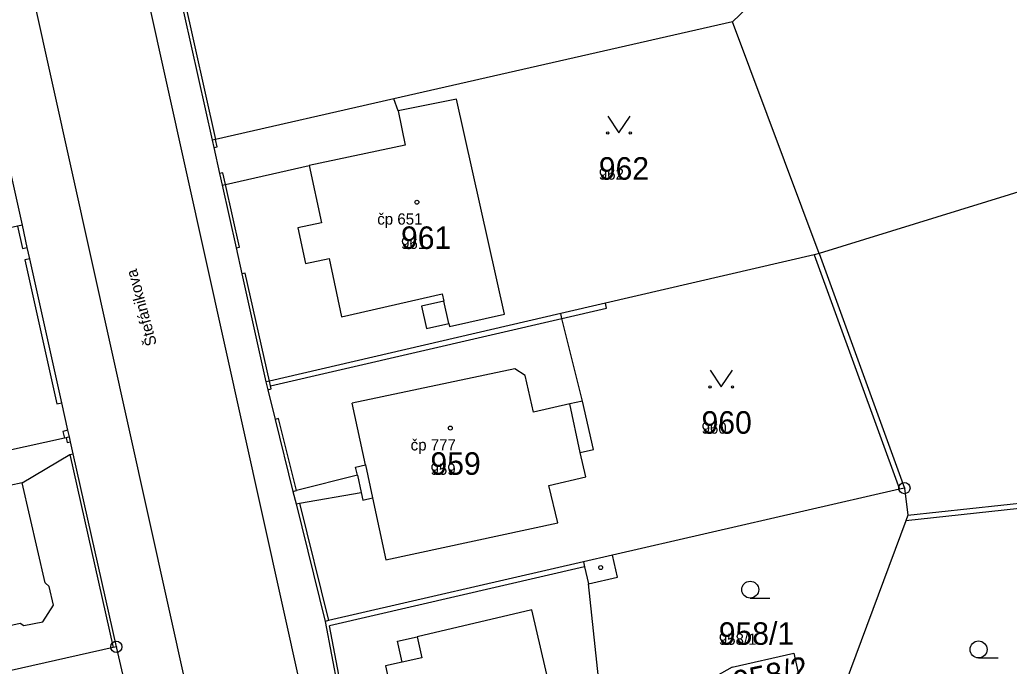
# Model space of a CAD drawing. Extents: x -763628 to -761565, y -976033 to -973833.
# Drawn here: x -762312.8 to -762224.8, y -974899.1 to -974841.7 of the extents above; entities that cross this region are included whole.
import ezdxf

# ---------------------------------------------------------------- set-up
doc = ezdxf.new("R2010")
doc.units = 0
for name, color, linetype in [('KN_cisla parcel 1000', 7, 'Continuous'), ('KN_cisla parcel 500', 7, 'Continuous'), ('KN_cisla popisna 500', 7, 'Continuous'), ('KN_hranice parcel', 7, 'Continuous'), ('KN_popisy', 7, 'Continuous'), ('KN_vnitrni kresba parcel', 7, 'Continuous'), ('KN_znacky bodu BP', 7, 'Continuous'), ('KN_znacky budov', 7, 'Continuous'), ('KN_znacky kultur', 7, 'Continuous')]:
    doc.layers.add(name, color=color, linetype=linetype)

msp = doc.modelspace()

# ---------------------------------------------------------------- linework, layer by layer
at = {"layer": 'KN_hranice parcel'}
for p, q in [((-762312.53, -974859.98), (-762318.65, -974832.44)), ((-762249.42, -974841.93), (-762279.53, -974848.76)), ((-762241.72, -974862.51), (-762249.42, -974841.93)), ((-762216.42, -974854.68), (-762241.72, -974862.51)), ((-762241.72, -974862.51), (-762234.14, -974883.33)), ((-762304.18, -974897.43), (-762308.01, -974880.29)), ((-762234.14, -974883.33), (-762233.85, -974885.75)), ((-762288.19, -974884.74), (-762285.61, -974895.17)), ((-762233.85, -974885.75), (-762221.29, -974884.39)), ((-762303.49, -974900.35), (-762304.18, -974897.43))]:
    msp.add_line(p, q, dxfattribs=at)
for points in [[(-762249.42, -974841.93), (-762245.55, -974838.2), (-762248.98, -974828.77), (-762255.56, -974810.69), (-762255.66, -974810.42)], [(-762300.64, -974829), (-762300.64, -974830.15), (-762295.67, -974852.43)], [(-762279.53, -974848.76), (-762295.38, -974852.36), (-762295.67, -974852.43)], [(-762294.78, -974856.43), (-762294.48, -974856.37), (-762287.03, -974854.69), (-762285.96, -974859.76), (-762288.05, -974860.21), (-762287.37, -974863.39), (-762285.28, -974862.95), (-762284.18, -974868.12), (-762275.22, -974866.09), (-762275.07, -974866.74), (-762277.05, -974867.18), (-762276.61, -974869.16), (-762274.63, -974868.72), (-762274.57, -974868.99), (-762269.68, -974867.89), (-762273.96, -974848.8), (-762279.12, -974849.81), (-762279.53, -974848.76)], [(-762295.67, -974852.43), (-762295.52, -974853.09), (-762295.01, -974855.39), (-762294.78, -974856.43)], [(-762294.78, -974856.43), (-762293.54, -974862), (-762293.02, -974864.3), (-762290.88, -974873.9)], [(-762312.53, -974859.98), (-762312.82, -974860.04), (-762312.97, -974860.08), (-762334.29, -974864.85)], [(-762308.35, -974878.79), (-762308.48, -974878.19), (-762309.02, -974875.75), (-762311.87, -974862.96), (-762312.09, -974861.95), (-762312.53, -974859.98)], [(-762241.72, -974862.51), (-762242.17, -974862.61), (-762260.7, -974866.91), (-762264.68, -974867.83)], [(-762264.68, -974867.83), (-762290.58, -974873.83), (-762290.88, -974873.9)], [(-762288.19, -974884.74), (-762287.9, -974884.67), (-762282.43, -974883.71), (-762282.28, -974884.4), (-762281.41, -974884.21), (-762280.23, -974889.69), (-762264.95, -974886.42), (-762265.73, -974883.11), (-762262.47, -974882.34), (-762262.95, -974880.16), (-762261.78, -974879.91), (-762262.75, -974875.6), (-762264.58, -974868.27), (-762264.68, -974867.83)], [(-762290.88, -974873.9), (-762290.71, -974874.59), (-762290.06, -974877.23), (-762288.48, -974883.62), (-762288.19, -974884.74)], [(-762308.35, -974878.79), (-762308.64, -974878.86), (-762308.79, -974878.89), (-762325.08, -974882.48)], [(-762308.01, -974880.29), (-762308.25, -974879.22), (-762308.35, -974878.79)], [(-762325.08, -974882.48), (-762321.59, -974897.31), (-762321.04, -974897.19), (-762312.72, -974895.34), (-762312.4, -974895.54), (-762310.72, -974895.22), (-762309.75, -974893.74), (-762310.14, -974892.07), (-762310.51, -974891.75), (-762312.55, -974882.85), (-762308.31, -974880.36), (-762308.01, -974880.29)], [(-762234.14, -974883.33), (-762234.58, -974883.43), (-762260.09, -974889.3)], [(-762233.85, -974885.75), (-762234.03, -974886.23), (-762240.44, -974903.49)], [(-762260.09, -974889.3), (-762262.66, -974889.89), (-762285.32, -974895.1), (-762285.61, -974895.17)], [(-762249.46, -974899.24), (-762258.84, -974904.5), (-762261.03, -974902.97), (-762262.22, -974891.84), (-762259.64, -974891.25), (-762260.09, -974889.3)], [(-762285.61, -974895.17), (-762282.8, -974909.98), (-762282.35, -974912.35), (-762282.26, -974912.82)], [(-762304.18, -974897.43), (-762304.47, -974897.5), (-762324.99, -974902.1)], [(-762249.46, -974899.24), (-762243.97, -974897.99), (-762243.32, -974900.92)]]:
    msp.add_lwpolyline(points, dxfattribs=at)
at = {"layer": 'KN_vnitrni kresba parcel'}
for p, q in [((-762300.34, -974830.1), (-762295.38, -974852.36)), ((-762313.41, -974831.47), (-762281.05, -974977.29)), ((-762271.5, -974974.39), (-762302.47, -974834.87)), ((-762279.12, -974849.81), (-762278.52, -974852.86)), ((-762295.23, -974853.03), (-762295.38, -974852.36)), ((-762295.52, -974853.09), (-762295.23, -974853.03)), ((-762278.52, -974852.86), (-762287.03, -974854.69)), ((-762294.72, -974855.33), (-762295.01, -974855.39)), ((-762294.48, -974856.37), (-762294.72, -974855.33)), ((-762293.24, -974861.94), (-762294.48, -974856.37)), ((-762312.97, -974860.08), (-762312.53, -974862.05)), ((-762312.53, -974862.05), (-762312.09, -974861.95)), ((-762293.54, -974862), (-762293.24, -974861.94)), ((-762311.87, -974862.96), (-762312.31, -974863.06)), ((-762312.31, -974863.06), (-762309.46, -974875.85)), ((-762242.17, -974862.61), (-762234.58, -974883.43)), ((-762292.73, -974864.24), (-762293.02, -974864.3)), ((-762290.58, -974873.83), (-762292.73, -974864.24)), ((-762274.63, -974868.72), (-762275.07, -974866.74)), ((-762264.58, -974868.27), (-762260.61, -974867.35)), ((-762260.61, -974867.35), (-762260.7, -974866.91)), ((-762290.48, -974874.26), (-762264.58, -974868.27)), ((-762268.76, -974872.74), (-762283.22, -974875.79)), ((-762267.84, -974873.33), (-762268.76, -974872.74)), ((-762267.1, -974876.59), (-762267.84, -974873.33)), ((-762290.71, -974874.59), (-762290.42, -974874.52)), ((-762290.48, -974874.26), (-762290.58, -974873.83)), ((-762290.42, -974874.52), (-762290.48, -974874.26)), ((-762309.46, -974875.85), (-762309.02, -974875.75)), ((-762282.04, -974881.27), (-762283.22, -974875.79)), ((-762263.89, -974875.86), (-762267.1, -974876.59)), ((-762262.75, -974875.6), (-762263.89, -974875.86)), ((-762262.95, -974880.16), (-762263.89, -974875.86)), ((-762289.76, -974877.16), (-762290.06, -974877.23)), ((-762288.18, -974883.55), (-762289.76, -974877.16)), ((-762308.48, -974878.19), (-762308.92, -974878.29)), ((-762308.92, -974878.29), (-762308.79, -974878.89)), ((-762308.64, -974878.86), (-762308.55, -974879.28)), ((-762308.55, -974879.28), (-762308.25, -974879.22)), ((-762308.31, -974880.36), (-762304.47, -974897.5)), ((-762282.92, -974881.46), (-762282.04, -974881.27)), ((-762282.76, -974882.17), (-762282.92, -974881.46)), ((-762282.04, -974881.27), (-762281.41, -974884.21)), ((-762282.76, -974882.17), (-762288.18, -974883.55)), ((-762282.76, -974882.17), (-762282.43, -974883.71)), ((-762312.55, -974882.85), (-762319.63, -974884.42)), ((-762288.48, -974883.62), (-762288.18, -974883.55)), ((-762287.9, -974884.67), (-762285.32, -974895.1)), ((-762221.26, -974884.84), (-762234.03, -974886.23)), ((-762262.56, -974890.33), (-762285.23, -974895.56)), ((-762262.66, -974889.89), (-762262.56, -974890.33)), ((-762262.56, -974890.33), (-762262.22, -974891.84)), ((-762267.25, -974894.14), (-762277.44, -974896.55)), ((-762264.73, -974905.09), (-762267.25, -974894.14)), ((-762282.5, -974909.93), (-762285.23, -974895.56)), ((-762279.19, -974896.93), (-762277.44, -974896.55)), ((-762277.44, -974896.55), (-762277.03, -974898.4)), ((-762278.78, -974898.78), (-762279.19, -974896.93)), ((-762278.78, -974898.78), (-762280.27, -974899.11)), ((-762280.27, -974899.11), (-762279.3, -974903.45)), ((-762277.03, -974898.4), (-762278.78, -974898.78))]:
    msp.add_line(p, q, dxfattribs=at)
at = {"layer": 'KN_znacky bodu BP'}
for centre, radius in [((-762234.14, -974883.33), 0.5), ((-762234.14, -974883.33), 0.0303), ((-762304.18, -974897.43), 0.5), ((-762304.18, -974897.43), 0.0303)]:
    msp.add_circle(centre, radius, dxfattribs=at)
at = {"layer": 'KN_znacky budov'}
for centre in [(-762277.467, -974857.939), (-762274.497, -974877.999), (-762261.137, -974890.389)]:
    msp.add_circle(centre, 0.175, dxfattribs=at)
at = {"layer": 'KN_znacky kultur'}
for p, q in [((-762247.843, -974893.1), (-762246.093, -974893.1)), ((-762227.553, -974898.41), (-762225.803, -974898.41))]:
    msp.add_line(p, q, dxfattribs=at)
for points in [[(-762260.51, -974850.289), (-762259.51, -974851.79), (-762258.51, -974850.289)], [(-762251.42, -974872.849), (-762250.42, -974874.35), (-762249.42, -974872.849)]]:
    msp.add_lwpolyline(points, dxfattribs=at)
for centre, radius in [((-762260.51, -974851.789), 0.1), ((-762258.51, -974851.789), 0.1), ((-762251.42, -974874.349), 0.1), ((-762249.42, -974874.349), 0.1), ((-762247.843, -974892.35), 0.75), ((-762227.553, -974897.66), 0.75)]:
    msp.add_circle(centre, radius, dxfattribs=at)

# ---------------------------------------------------------------- texts
at = {"layer": 'KN_cisla parcel 1000'}
for s, p in [('962', (-762261.3, -974855.94)), ('961', (-762278.88, -974862.09)), ('960', (-762252.17, -974878.5)), ('959', (-762276.26, -974882.15)), ('958/1', (-762250.64, -974897.25))]:
    msp.add_text(s, height=2, dxfattribs=at).set_placement(p)
msp.add_text('958/2', height=2, rotation=12, dxfattribs=at).set_placement((-762249.109, -974901.588))
at = {"layer": 'KN_cisla parcel 500'}
for s, p in [('962', (-762261.3, -974855.94)), ('961', (-762278.88, -974862.09)), ('960', (-762252.17, -974878.5)), ('959', (-762276.26, -974882.15)), ('958/1', (-762250.64, -974897.25))]:
    msp.add_text(s, height=1, dxfattribs=at).set_placement(p)
at = {"layer": 'KN_cisla popisna 500'}
for s, p in [('čp 651', (-762280.991, -974859.931)), ('čp 777', (-762278.021, -974879.991))]:
    msp.add_text(s, height=1, dxfattribs=at).set_placement(p)
at = {"layer": 'KN_popisy'}
msp.add_text('Štefánikova', height=1, rotation=105, dxfattribs=at).set_placement((-762300.57, -974870.557))

doc.saveas('drawing.dxf')
